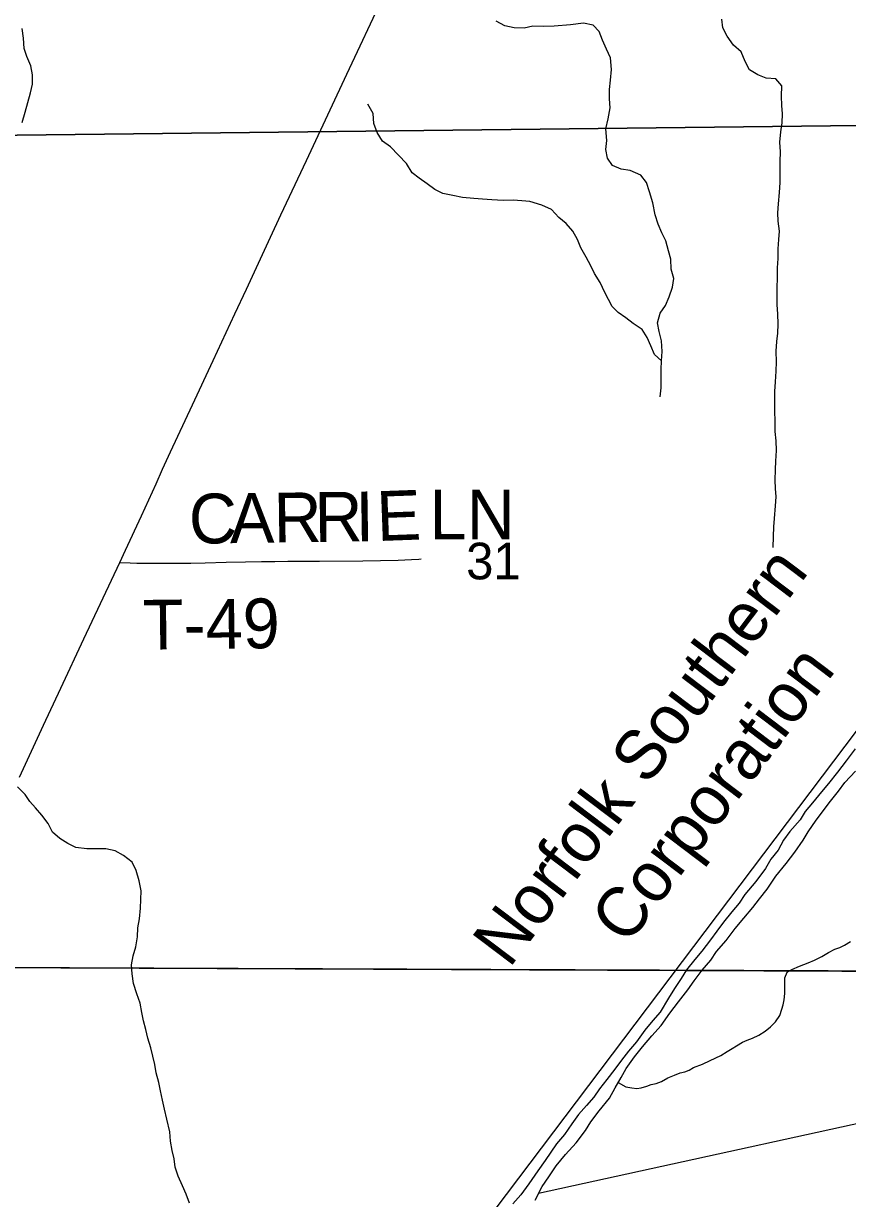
# Model space of a CAD drawing. Extents: x 1985906 to 2360102, y 891258 to 1222054.
# Drawn here: x 2108716 to 2113680, y 992198 to 999280 of the extents above; entities that cross this region are included whole.
import ezdxf

# ---------------------------------------------------------------- set-up
doc = ezdxf.new("R2010")
doc.units = 0
for name, color, linetype in [('GM_X_Major_River', 7, 'Continuous'), ('GM_X_Minor_River', 7, 'Continuous'), ('GM_X_Rail_Line', 7, 'Continuous'), ('GM_X_Rail_Line_Text', 7, 'Continuous'), ('GM_X_Section', 7, 'Continuous'), ('GM_X_Section_Text', 7, 'Continuous'), ('GM_X_State_Route', 7, 'Continuous'), ('GM_X_Township', 7, 'Continuous'), ('GM_X_Township_Road', 7, 'Continuous'), ('GM_X_Township_Road_Text', 7, 'Continuous')]:
    doc.layers.add(name, color=color, linetype=linetype)

msp = doc.modelspace()

# ---------------------------------------------------------------- linework, layer by layer
at = {"layer": 'GM_X_Major_River'}
for points in [[(2113725.6, 994908.5), (2113672, 994836.1), (2113620.4, 994767.8), (2113564.8, 994699.4), (2113523.1, 994649.1), (2113469.5, 994582.7), (2113423.8, 994530.4), (2113394.1, 994480.1), (2113332.5, 994409.7), (2113294.8, 994357.4), (2113261.2, 994297.1), (2113217.5, 994242.8), (2113185.8, 994186.6), (2113128.2, 994108.1), (2113060.7, 994029.7), (2113027, 993977.4), (2112983.3, 993925.1), (2112933.7, 993862.7), (2112892, 993808.4), (2112854.3, 993758.1), (2112802.7, 993689.8), (2112761, 993639.5), (2112709.3, 993577.1), (2112677.6, 993524.8), (2112638, 993464.5), (2112602.3, 993406.2), (2112550.8, 993321.8), (2112507.1, 993271.5), (2112459.4, 993213.2), (2112407.8, 993142.8), (2112360.1, 993086.5), (2112318.4, 993032.2), (2112278.8, 992977.9), (2112229.1, 992915.5), (2112185.4, 992859.2), (2112151.7, 992808.9), (2112108, 992758.6), (2112058.4, 992704.3), (2112018.7, 992648), (2111975, 992583.7), (2111927.4, 992527.3), (2111891.7, 992477), (2111858, 992426.8), (2111814.3, 992364.4), (2111760.8, 992286), (2111711.1, 992219.7), (2111663.5, 992165.3)], [(2111797.2, 992188), (2111840.7, 992270.4), (2111880.4, 992328.7), (2111924, 992395), (2111981.6, 992463.4), (2112045.2, 992533.9), (2112100.8, 992608.3), (2112134.5, 992660.5), (2112184.1, 992726.9), (2112245.6, 992803.4), (2112279.3, 992865.6), (2112316.9, 992927.9), (2112346.7, 992982.2), (2112396.2, 993052.6), (2112443.9, 993112.9), (2112501.5, 993179.3), (2112557.1, 993241.7), (2112608.7, 993316.1), (2112662.3, 993382.5), (2112717.9, 993454.9), (2112755.6, 993509.2), (2112805.2, 993573.5), (2112856.9, 993633.9), (2112890.6, 993686.2), (2112948.2, 993752.6), (2113003.7, 993825), (2113055.4, 993887.3), (2113109, 993951.7), (2113148.7, 994004), (2113196.4, 994062.4), (2113247.9, 994140.8), (2113309.5, 994217.2), (2113363.1, 994285.6), (2113412.7, 994358), (2113442.4, 994408.2), (2113492, 994478.6), (2113529.7, 994528.9), (2113569.4, 994583.2), (2113625, 994653.6), (2113664.7, 994705.9), (2113728.3, 994774.3)]]:
    msp.add_lwpolyline(points, dxfattribs=at)
at = {"layer": 'GM_X_Minor_River'}
for points in [[(2122569.5, 1002172.8), (2122567.2, 1000136.7), (2120927.7, 998804.4), (2119205.5, 996792.2), (2116640.5, 993940.5), (2115872.6, 993706.4), (2114514.6, 992818.2), (2111818.8, 992228.9)], [(2112550.9, 997030.2), (2112557.1, 997084.2), (2112557.3, 997140.3), (2112557.5, 997194.4), (2112559.7, 997246.5), (2112563.9, 997302.6), (2112560.2, 997366.7), (2112544.4, 997422.9), (2112534.6, 997475), (2112550.8, 997533), (2112583, 997581), (2112605.1, 997632.9), (2112625.3, 997691), (2112633.5, 997743), (2112617.7, 997799.2), (2112616, 997859.3), (2112602.2, 997909.4), (2112584.4, 997969.6), (2112560.7, 998017.8), (2112538.9, 998070), (2112521.2, 998126.2), (2112507.5, 998198.4), (2112487.8, 998264.6), (2112468, 998320.8), (2112434.2, 998365), (2112370.4, 998393.4), (2112316.6, 998401.7), (2112264.7, 998424), (2112233, 998468.2), (2112223.2, 998520.3), (2112229.4, 998574.4), (2112223.7, 998644.5), (2112237.9, 998704.6), (2112250.1, 998770.6), (2112246.3, 998824.7), (2112246.5, 998882.8), (2112252.7, 998938.9), (2112259, 999003), (2112251.2, 999073.2), (2112227.5, 999125.4), (2112203.7, 999179.6), (2112184, 999231.7), (2112148.2, 999270), (2112090.3, 999282.3), (2112010.4, 999270.7), (2111912.6, 999263.1), (2111846.7, 999261.4), (2111784.8, 999263.7), (2111732.8, 999252), (2111670.9, 999254.3), (2111615.1, 999266.6), (2111563.3, 999292.9)], [(2113232.3, 996121.3), (2113232.3, 996121.3), (2113234.5, 996187.4), (2113236.7, 996245.5), (2113240.9, 996295.6), (2113245.2, 996373.7), (2113249.4, 996427.8), (2113245.6, 996477.9), (2113243.8, 996528), (2113246, 996592), (2113248.2, 996642.1), (2113252.5, 996706.2), (2113250.7, 996764.3), (2113244.9, 996820.4), (2113243.1, 996880.6), (2113241.4, 996944.7), (2113241.6, 997004.8), (2113241.8, 997060.9), (2113246.1, 997121), (2113250.3, 997185), (2113252.5, 997241.1), (2113250.8, 997305.3), (2113255, 997363.3), (2113259.2, 997413.4), (2113261.4, 997467.5), (2113259.6, 997529.6), (2113255.8, 997583.7), (2113256, 997635.8), (2113256.2, 997687.9), (2113258.4, 997744), (2113258.7, 997808.1), (2113262.9, 997864.2), (2113263.1, 997922.2), (2113265.3, 997978.3), (2113269.5, 998028.4), (2113261.7, 998088.5), (2113259.9, 998138.7), (2113264.1, 998192.7), (2113270.4, 998260.8), (2113274.6, 998320.9), (2113274.8, 998379), (2113275.1, 998447.1), (2113275.3, 998507.2), (2113271.5, 998565.3), (2113277.8, 998627.4), (2113286, 998681.4), (2113288.2, 998735.5), (2113284.4, 998785.6), (2113282.6, 998841.8), (2113284.8, 998903.8), (2113247.1, 998946.1), (2113189.2, 998950.4), (2113139.3, 998970.7), (2113089.5, 999001), (2113063.8, 999051.2), (2113040, 999109.4), (2112992.3, 999149.7), (2112954.5, 999204), (2112928.8, 999254.2), (2112923, 999306.3)], [(2108707.9, 998683.7), (2108726.1, 998745.7), (2108742.3, 998803.7), (2108758.5, 998861.7), (2108770.6, 998913.8), (2108770.9, 998969.8), (2108759.1, 999024), (2108735.3, 999080.2), (2108719.6, 999128.4), (2108715.8, 999190.5), (2108708, 999248.6)], [(2112559.7, 997246.5), (2112517.9, 997284.8), (2112494.2, 997337), (2112472.4, 997387.2), (2112442.6, 997435.4), (2112388.9, 997471.7), (2112345.1, 997506), (2112297.3, 997538.3), (2112261.5, 997574.5), (2112217.9, 997658.9), (2112190.2, 997719.1), (2112156.4, 997773.4), (2112132.7, 997819.6), (2112104.9, 997871.8), (2112073.2, 997928), (2112053.4, 997978.2), (2112025.6, 998028.4), (2111985.9, 998074.7), (2111940.1, 998111), (2111896.4, 998159.3), (2111838.6, 998185.6), (2111766.8, 998206), (2111716.9, 998210.2), (2111665, 998214.5), (2111605.1, 998212.8), (2111537.2, 998217.1), (2111481.3, 998221.4), (2111429.4, 998225.7), (2111359.6, 998232), (2111301.7, 998242.3), (2111241.9, 998254.6), (2111194, 998278.9), (2111148.2, 998313.2), (2111098.5, 998347.5), (2111056.7, 998379.8), (2111022.9, 998436), (2110975.2, 998486.3), (2110927.5, 998536.6), (2110877.7, 998570.9), (2110846, 998623.2), (2110826.2, 998677.4), (2110822.4, 998737.5), (2110790.7, 998793.8)], [(2109715.2, 992169.6), (2109695.5, 992223.8), (2109673.7, 992274), (2109648, 992332.2), (2109630.2, 992386.4), (2109622.4, 992436.5), (2109610.6, 992486.6), (2109600.8, 992542.8), (2109597.1, 992600.9), (2109579.4, 992677.1), (2109565.6, 992737.3), (2109553.9, 992791.4), (2109540.1, 992847.6), (2109530.3, 992897.7), (2109514.6, 992955.9), (2109506.8, 993006), (2109495, 993056.2), (2109483.2, 993106.3), (2109465.5, 993164.5), (2109451.7, 993216.7), (2109437.9, 993268.8), (2109428.1, 993318.9), (2109418.3, 993375.1), (2109398.6, 993431.3), (2109378.9, 993493.5), (2109371.1, 993551.6), (2109367.3, 993605.7), (2109375.5, 993659.8), (2109391.7, 993715.8), (2109401.9, 993775.9), (2109404.1, 993829.9), (2109414.3, 993884), (2109420.5, 993948.1), (2109422.7, 994000.1), (2109424.9, 994052.2), (2109413.2, 994112.4), (2109395.4, 994174.6), (2109369.7, 994224.8), (2109317.9, 994265.1), (2109268.1, 994293.4), (2109212.3, 994305.7), (2109154.4, 994306), (2109096.5, 994306.2), (2109030.6, 994314.6), (2108982.8, 994336.8), (2108935, 994367.1), (2108891.2, 994405.4), (2108863.4, 994457.6), (2108825.7, 994507.9), (2108787.9, 994552.2), (2108754.1, 994590.4), (2108726.3, 994632.6), (2108678.6, 994678.9)], [(2112298.2, 992896.9), (2112344, 992870.9), (2112380, 992864.9), (2112409.9, 992860.8), (2112435.9, 992864.8), (2112471.9, 992874.8), (2112497.9, 992884.7), (2112527.9, 992890.7), (2112559.8, 992902.7), (2112597.8, 992924.7), (2112637.7, 992940.7), (2112671.7, 992954.7), (2112699.7, 992960.7), (2112725.7, 992970.7), (2112751.6, 992988.7), (2112805.6, 993008.7), (2112851.5, 993030.7), (2112917.5, 993060.6), (2112955.4, 993084.7), (2112985.4, 993102.7), (2113011.3, 993118.7), (2113047.3, 993140.7), (2113075.3, 993152.7), (2113107.2, 993164.7), (2113145.2, 993182.7), (2113183.2, 993206.7), (2113215.1, 993232.7), (2113245.1, 993262.8), (2113273, 993300.8), (2113284.9, 993339), (2113292.9, 993365), (2113298.8, 993395.1), (2113302.8, 993433.2), (2113302.6, 993527.5), (2113316.6, 993561.6), (2113344.6, 993577.7), (2113390.5, 993597.6), (2113442.5, 993617.6), (2113480.4, 993635.6), (2113524.4, 993657.6), (2113566.3, 993681.6), (2113604.3, 993701.6), (2113634.3, 993711.6), (2113662.2, 993725.6), (2113698.2, 993747.6)]]:
    msp.add_lwpolyline(points, dxfattribs=at)
at = {"layer": 'GM_X_Rail_Line'}
msp.add_lwpolyline([(2107918.1, 987312.2), (2109027.9, 988781.7), (2115283.8, 997068.6), (2115370.8, 997187.7), (2115464.4, 997326.6), (2115566.7, 997483.2), (2115705.7, 997719.2), (2115857.7, 997978.8), (2116209.4, 998579), (2117111.6, 1000121.6), (2117725.7, 1001170), (2117921.6, 1001517.2), (2118014.1, 1001702.3), (2118112.4, 1001931.1), (2118994.8, 1004188.6), (2119493.5, 1005469.5), (2119807.1, 1006232.8), (2120298.3, 1007490.8), (2121825.6, 1011363.7)], dxfattribs=at)
at = {"layer": 'GM_X_Section'}
for points in [[(2108514.3, 1003954.6), (2114593.4, 1004032.5), (2114628.3, 998675.3), (2108501.2, 998604.9), (2108511.1, 998947.2)], [(2114628.3, 998675.3), (2114588.3, 993564.3), (2108468.6, 993590), (2108501.2, 998604.9)], [(2114748.4, 993565.3), (2114821.5, 988281), (2108487.7, 988311.4), (2108468.6, 993590), (2114588.3, 993564.3)]]:
    msp.add_lwpolyline(points, close=True, dxfattribs=at)
at = {"layer": 'GM_X_State_Route'}
msp.add_lwpolyline([(2108691.1, 994737), (2108788.7, 994945.5), (2108836.6, 995050.1), (2108941.2, 995273.5), (2109080.1, 995571.4), (2109295.5, 996031.4), (2109329.3, 996105.6), (2109426, 996313.2), (2109514.1, 996504.4), (2109553.5, 996594.2), (2109601.2, 996698.5), (2109733.7, 996980.5), (2109857.4, 997248.6), (2109989.6, 997530.8), (2110058.8, 997679.5), (2110203.4, 997991.9), (2110265.4, 998125.6), (2110420.7, 998454.8), (2110447.9, 998514.5), (2110663.6, 998975.3), (2110886.9, 999450.2)], dxfattribs=at)
at = {"layer": 'GM_X_Township'}
for points in [[(2133580.3, 1009513.3), (2133246.9, 1009511.7), (2131763.4, 1009478), (2130671.8, 1009465.5), (2130250.8, 1009485.4), (2128830.9, 1009460.8), (2128435, 1009462.4), (2126795.7, 1009468.8), (2125157.2, 1009475.3), (2125184.4, 1004143.8), (2122462.2, 1004110.5), (2119835.2, 1004078.3), (2119909.8, 996227.8), (2119898.4, 993557.9), (2114579.5, 993566.9), (2108482.3, 993590), (2108479.9, 994295.6), (2108521.6, 1004617.7), (2108488.7, 1009238.5), (2108481.1, 1010602)], [(2108482.3, 993590), (2114579.5, 993566.9), (2119898.4, 993557.9), (2119909.8, 996227.8), (2119835.2, 1004078.3), (2122462.2, 1004110.5), (2125184.4, 1004143.8), (2125157.2, 1009475.3), (2126795.7, 1009468.8), (2128435, 1009462.4), (2128830.9, 1009460.8), (2130250.8, 1009485.4), (2130671.8, 1009465.5), (2131763.4, 1009478), (2133246.9, 1009511.7), (2133580.3, 1009513.3)]]:
    msp.add_lwpolyline(points, dxfattribs=at)
at = {"layer": 'GM_X_Township_Road'}
msp.add_lwpolyline([(2109295.5, 996031.4), (2109357.5, 996028.3), (2109398.9, 996027), (2109424.5, 996027.2), (2109520.9, 996027.1), (2109626.8, 996026.9), (2109680.7, 996026.3), (2109723.2, 996027.1), (2109811, 996029.6), (2109935.9, 996033.2), (2110053.2, 996034.9), (2110149.6, 996036.3), (2110230.5, 996037.4), (2110307.6, 996039.2), (2110498.3, 996040.1), (2110760.2, 996041.8), (2110973.4, 996045.7), (2111053.4, 996050.3), (2111096.7, 996051.6), (2111111.6, 996052.7)], dxfattribs=at)

# ---------------------------------------------------------------- texts
at = {"layer": 'GM_X_Rail_Line_Text'}
for s, rotation, p in [('Norfolk Southern', 52.91002, (2111642.5, 993581)), ('Corporation', 52.87391, (2112352.8, 993716.6))]:
    msp.add_text(s, height=299, rotation=rotation, dxfattribs=at).set_placement(p)
at = {"layer": 'GM_X_Section_Text'}
msp.add_text('31', height=221, rotation=0.00001, dxfattribs=at).set_placement((2111382.3, 995929.7))
at = {"layer": 'GM_X_Township_Road_Text'}
for s, rotation, p in [('C', 0.80209, (2109714, 996144.2)), ('A', 0.80356, (2109960.4, 996147.6)), ('R', 0.80292, (2110224.4, 996151.3)), ('R', 0.80486, (2110470.8, 996154.8)), ('I', 0.87435, (2110717.5, 996158.2)), ('E', 2.09649, (2110847.7, 996160.3)), ('L', 0.15428, (2111161.7, 996170)), ('N', 0.00001, (2111385.8, 996170.6)), ('T-49', 0.70535, (2109436.3, 995505.5))]:
    msp.add_text(s, height=300, rotation=rotation, dxfattribs=at).set_placement(p)

doc.saveas('drawing.dxf')
